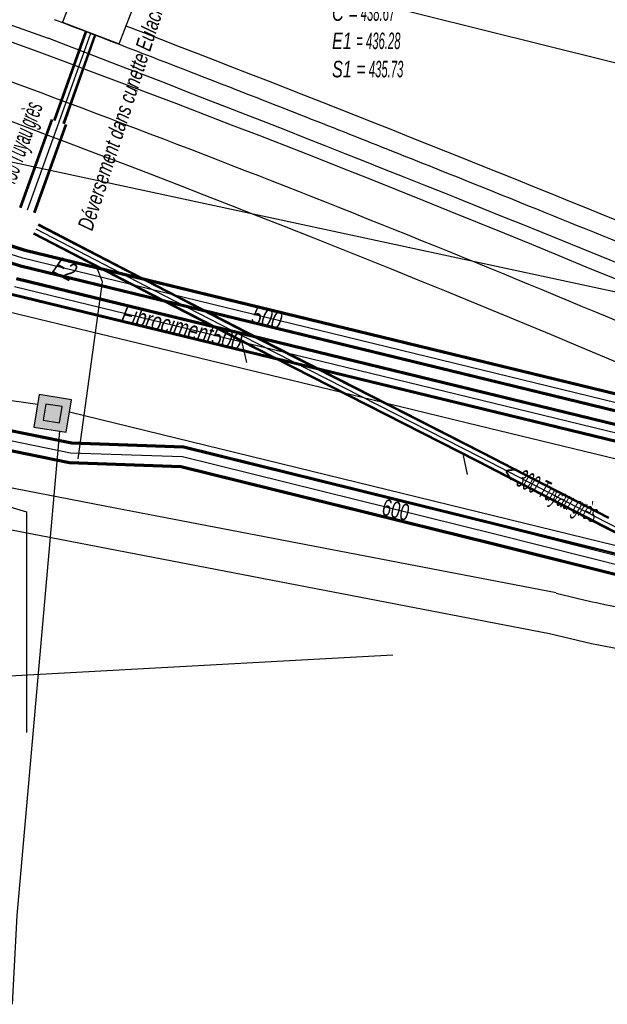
# Model space of a CAD drawing. Header units: metres. Extents: x 2695563 to 2696938, y 1260544 to 1262032.
# Tile 318 of 340: x 2696857 to 2696875, y 1261642 to 1261672. Entities that reach past the tile are written whole.
import ezdxf

# ---------------------------------------------------------------- set-up
doc = ezdxf.new("R2010")
doc.units = ezdxf.units.M
doc.header["$LTSCALE"] = 100
doc.linetypes.add('AUSGEZOGEN', pattern=[0])
doc.linetypes.add('STRICHLINIE2_S3', pattern=[0.25, 0.15, -0.1])
for name, color, linetype in [('Eau portable_Cadastre des conduites_Conduite', 171, 'AUSGEZOGEN'), ('Eau potable_Cadastre des conduites_Conduite_Texte', 171, 'AUSGEZOGEN'), ('EU_Cadastre des conduites', 24, 'AUSGEZOGEN'), ('EU_Cadastre des conduites – Texte', 7, 'AUSGEZOGEN'), ('EU_Cadastre des conduites_Axe de tracé', 24, 'AUSGEZOGEN'), ('EU_Cadastre des conduites_Regard normalisé – Texte', 24, 'AUSGEZOGEN'), ('EU_Cadastre des conduites_Regard – Polygone de détail', 24, 'AUSGEZOGEN'), ('EU_Cadastre des conduites_Texte entrée-sortie', 24, 'AUSGEZOGEN'), ('Gaz_Cadastre des conduites_Conduite', 32, 'AUSGEZOGEN'), ('Gaz_Cadastre des conduites_Conduite_Texte', 32, 'AUSGEZOGEN'), ('Réseau électrique_Cadastre des conduite_Bord du tracé', 1, 'AUSGEZOGEN'), ('Réseau électrique_Cadastre des conduite_Tronçon de tracé', 1, 'AUSGEZOGEN'), ('Télécommunications_SW_Cadastre des conduites_Bord du tracé', 94, 'AUSGEZOGEN'), ('Télécommunications_SW_Cadastre des conduites_Bord du tracé_Texte', 94, 'AUSGEZOGEN'), ('Télécommunications_SW_Cadastre des conduites_Ouvrage', 94, 'AUSGEZOGEN')]:
    doc.layers.add(name, color=color, linetype=linetype)
doc.styles.add('ARIAL', font='arial.ttf')

# ---------------------------------------------------------------- blocks, each defined once
blk = doc.blocks.new('COMPLEXOBJECT_1541')
at = {"layer": 'EU_Cadastre des conduites', "color": 24, "linetype": 'AUSGEZOGEN', "transparency": 33554687}
for centre, radius, start, end in [((6693.842, 11233.367), 466.26, 67.93869, 71.42779), ((6693.26, 11231.825), 467.908, 64.46673, 67.94355)]:
    blk.add_arc(centre, radius, start, end, dxfattribs=at)
blk = doc.blocks.new('COMPLEXOBJECT_1550')
at = {"layer": 'EU_Cadastre des conduites', "color": 24, "linetype": 'AUSGEZOGEN', "transparency": 33554687}
for centre, radius, start, end in [((6560.009, 10894.988), 832.339, 68.672792, 69.066732), ((6560.196, 10895.178), 832.095, 68.286011, 68.68007), ((6496.473, 10737.887), 1001.801, 67.962683, 68.228365), ((6698.045, 11234.571), 465.773, 67.49545, 68.02227)]:
    blk.add_arc(centre, radius, start, end, dxfattribs=at)
blk = doc.blocks.new('COMPLEXOBJECT_1819')
at = {"layer": 'Réseau électrique_Cadastre des conduite_Bord du tracé', "color": 1, "linetype": 'AUSGEZOGEN', "transparency": 33554687}
for points in [[(6872.681, 11654.894), (6859.23, 11657.487), (6854.826, 11658.337), (6843.741, 11660.551), (6829.155, 11663.526), (6829.058, 11662.27)], [(6829.058, 11662.27), (6843.494, 11659.325), (6854.586, 11657.11), (6859.021, 11656.255), (6872.475, 11653.66)]]:
    blk.add_lwpolyline(points, dxfattribs=at)
for centre, radius, start, end in [((6880.334, 11684.313), 30.399, 255.4181, 268.5179), ((6880.17, 11683.23), 30.554, 255.4132, 268.5446)]:
    blk.add_arc(centre, radius, start, end, dxfattribs=at)

msp = doc.modelspace()

# ---------------------------------------------------------------- hatches: boundary and pattern name
at = {"layer": 'Réseau électrique_Cadastre des conduite_Bord du tracé', "lineweight": 18, "transparency": 33554687}
h = msp.add_hatch(dxfattribs=at)
h.set_pattern_fill('MUSTER', color=1, scale=6075, style=0, pattern_type=2)
h.set_pattern_definition([(0, (2708005, 1273150), (6075, 6075), [6075, -6075]), (90, (2708005, 1273150), (-6075, 6075), [6075, -6075])])
h.paths.add_polyline_path([(2696830.028, 1261662.08), (2696844.464, 1261659.135), (2696855.556, 1261656.92), (2696859.991, 1261656.065), (2696873.445, 1261653.47), (2696873.664, 1261653.414), (2696873.883, 1261653.359), (2696874.103, 1261653.307), (2696874.323, 1261653.255), (2696874.543, 1261653.206), (2696874.764, 1261653.158), (2696874.985, 1261653.112), (2696875.206, 1261653.067), (2696875.428, 1261653.024), (2696875.65, 1261652.982), (2696875.873, 1261652.943), (2696876.095, 1261652.905), (2696876.318, 1261652.868), (2696876.541, 1261652.833), (2696876.765, 1261652.8), (2696876.988, 1261652.769), (2696877.212, 1261652.739), (2696877.436, 1261652.71), (2696877.661, 1261652.684), (2696877.885, 1261652.659), (2696878.11, 1261652.636), (2696878.335, 1261652.614), (2696878.56, 1261652.594), (2696878.785, 1261652.576), (2696879.01, 1261652.559), (2696879.236, 1261652.545), (2696879.461, 1261652.531), (2696879.687, 1261652.52), (2696879.912, 1261652.51), (2696880.138, 1261652.502), (2696880.364, 1261652.495), (2696880.423, 1261652.499), (2696880.482, 1261652.503), (2696880.541, 1261652.506), (2696880.6, 1261652.508), (2696880.659, 1261652.509), (2696880.718, 1261652.51), (2696880.777, 1261652.51), (2696880.836, 1261652.51), (2696880.896, 1261652.508), (2696880.955, 1261652.506), (2696881.014, 1261652.503), (2696881.073, 1261652.5), (2696881.132, 1261652.496), (2696881.19, 1261652.491), (2696881.249, 1261652.485), (2696881.308, 1261652.479), (2696881.367, 1261652.472), (2696881.425, 1261652.464), (2696881.484, 1261652.455), (2696881.542, 1261652.446), (2696881.6, 1261652.436), (2696881.659, 1261652.426), (2696881.717, 1261652.414), (2696881.775, 1261652.402), (2696881.832, 1261652.39), (2696881.89, 1261652.376), (2696881.947, 1261652.362), (2696882.004, 1261652.347), (2696882.061, 1261652.332), (2696882.118, 1261652.316), (2696882.175, 1261652.299), (2696882.352, 1261652.23), (2696882.529, 1261652.16), (2696882.705, 1261652.09), (2696882.881, 1261652.019), (2696883.057, 1261651.947), (2696883.233, 1261651.875), (2696883.408, 1261651.802), (2696883.583, 1261651.728), (2696883.758, 1261651.654), (2696883.932, 1261651.579), (2696884.107, 1261651.504), (2696884.281, 1261651.427), (2696884.454, 1261651.351), (2696884.628, 1261651.273), (2696884.801, 1261651.195), (2696884.974, 1261651.116), (2696885.146, 1261651.037), (2696885.318, 1261650.957), (2696885.49, 1261650.876), (2696885.662, 1261650.795), (2696885.833, 1261650.713), (2696886.004, 1261650.631), (2696886.175, 1261650.548), (2696886.346, 1261650.464), (2696886.516, 1261650.379), (2696886.686, 1261650.294), (2696886.855, 1261650.209), (2696887.024, 1261650.123), (2696887.193, 1261650.036), (2696887.362, 1261649.948), (2696887.53, 1261649.86), (2696891.878, 1261647.775), (2696895.743, 1261645.623), (2696896.086, 1261646.233), (2696895.916, 1261646.348), (2696895.746, 1261646.463), (2696895.576, 1261646.577), (2696895.405, 1261646.69), (2696895.234, 1261646.804), (2696895.063, 1261646.917), (2696894.892, 1261647.029), (2696894.72, 1261647.141), (2696894.548, 1261647.253), (2696894.376, 1261647.364), (2696894.203, 1261647.474), (2696894.03, 1261647.585), (2696893.857, 1261647.694), (2696893.683, 1261647.804), (2696893.51, 1261647.913), (2696893.336, 1261648.021), (2696893.162, 1261648.129), (2696892.987, 1261648.237), (2696892.812, 1261648.344), (2696892.637, 1261648.451), (2696892.462, 1261648.557), (2696892.286, 1261648.663), (2696892.11, 1261648.769), (2696891.934, 1261648.874), (2696891.758, 1261648.978), (2696891.581, 1261649.082), (2696891.404, 1261649.186), (2696891.227, 1261649.289), (2696891.05, 1261649.392), (2696890.872, 1261649.494), (2696890.694, 1261649.596), (2696890.441, 1261649.709), (2696890.189, 1261649.822), (2696889.937, 1261649.936), (2696889.685, 1261650.051), (2696889.433, 1261650.166), (2696889.182, 1261650.281), (2696888.931, 1261650.397), (2696888.68, 1261650.514), (2696888.429, 1261650.631), (2696888.179, 1261650.749), (2696887.929, 1261650.867), (2696887.679, 1261650.986), (2696887.429, 1261651.105), (2696887.18, 1261651.225), (2696886.93, 1261651.346), (2696886.682, 1261651.467), (2696886.433, 1261651.588), (2696886.185, 1261651.71), (2696885.936, 1261651.833), (2696885.689, 1261651.956), (2696885.441, 1261652.079), (2696885.194, 1261652.203), (2696884.947, 1261652.328), (2696884.7, 1261652.453), (2696884.453, 1261652.579), (2696884.207, 1261652.705), (2696883.961, 1261652.832), (2696883.715, 1261652.959), (2696883.47, 1261653.087), (2696883.225, 1261653.215), (2696882.98, 1261653.344), (2696882.509, 1261653.521), (2696882.447, 1261653.539), (2696882.384, 1261653.557), (2696882.321, 1261653.574), (2696882.259, 1261653.59), (2696882.195, 1261653.606), (2696882.132, 1261653.62), (2696882.069, 1261653.634), (2696882.005, 1261653.647), (2696881.941, 1261653.66), (2696881.877, 1261653.671), (2696881.813, 1261653.682), (2696881.749, 1261653.692), (2696881.685, 1261653.701), (2696881.62, 1261653.71), (2696881.556, 1261653.717), (2696881.491, 1261653.724), (2696881.427, 1261653.731), (2696881.362, 1261653.736), (2696881.297, 1261653.741), (2696881.232, 1261653.744), (2696881.167, 1261653.747), (2696881.102, 1261653.75), (2696881.037, 1261653.751), (2696880.972, 1261653.752), (2696880.907, 1261653.752), (2696880.842, 1261653.751), (2696880.777, 1261653.749), (2696880.713, 1261653.747), (2696880.648, 1261653.744), (2696880.583, 1261653.74), (2696880.518, 1261653.735), (2696880.294, 1261653.742), (2696880.07, 1261653.75), (2696879.846, 1261653.76), (2696879.622, 1261653.771), (2696879.398, 1261653.785), (2696879.174, 1261653.8), (2696878.951, 1261653.816), (2696878.727, 1261653.834), (2696878.504, 1261653.854), (2696878.281, 1261653.876), (2696878.058, 1261653.899), (2696877.835, 1261653.923), (2696877.612, 1261653.95), (2696877.39, 1261653.978), (2696877.168, 1261654.008), (2696876.946, 1261654.039), (2696876.724, 1261654.072), (2696876.503, 1261654.106), (2696876.281, 1261654.143), (2696876.06, 1261654.181), (2696875.84, 1261654.22), (2696875.619, 1261654.261), (2696875.399, 1261654.304), (2696875.179, 1261654.348), (2696874.96, 1261654.394), (2696874.741, 1261654.442), (2696874.522, 1261654.491), (2696874.304, 1261654.542), (2696874.086, 1261654.594), (2696873.868, 1261654.648), (2696873.651, 1261654.704), (2696860.2, 1261657.297), (2696855.796, 1261658.147), (2696844.711, 1261660.361), (2696830.125, 1261663.336)], flags=0)
at = {"layer": 'Télécommunications_SW_Cadastre des conduites_Ouvrage', "transparency": 33554687}
for points in [[(2696858.713, 1261659.611), (2696858.872, 1261660.598), (2696857.884, 1261660.757), (2696857.725, 1261659.769)], [(2696858.506, 1261659.897), (2696858.585, 1261660.391), (2696858.091, 1261660.47), (2696858.012, 1261659.976)]]:
    msp.add_hatch(color=7, dxfattribs=at).paths.add_polyline_path(points)

# ---------------------------------------------------------------- linework, layer by layer
at = {"layer": 'Eau portable_Cadastre des conduites_Conduite', "linetype": 'AUSGEZOGEN', "transparency": 33554687}
for p, q in [((2696902.225, 1261653.324), (2696857.197, 1261664.291)), ((2696902.237, 1261653.353), (2696857.205, 1261664.321)), ((2696902.213, 1261653.295), (2696857.188, 1261664.261)), ((2696902.023, 1261652.827), (2696857.055, 1261663.779)), ((2696902.035, 1261652.856), (2696857.063, 1261663.809)), ((2696902.047, 1261652.885), (2696857.072, 1261663.839))]:
    msp.add_line(p, q, dxfattribs=at)
at = {"layer": 'Eau portable_Cadastre des conduites_Conduite', "color": 255, "linetype": 'AUSGEZOGEN', "transparency": 33554687}
msp.add_line((2696902.13, 1261653.09), (2696857.13, 1261664.05), dxfattribs=at)
at = {"layer": 'Eau portable_Cadastre des conduites_Conduite', "color": 7, "linetype": 'AUSGEZOGEN', "transparency": 33554687}
msp.add_lwpolyline([(2696914.479, 1261644.967), (2696907.47, 1261649.1), (2696901.88, 1261652.39), (2696870.946, 1261659.891), (2696868.031, 1261660.598), (2696856.93, 1261663.29), (2696845.975, 1261666.754)], dxfattribs=at)
at = {"layer": 'EU_Cadastre des conduites', "linetype": 'AUSGEZOGEN', "transparency": 33554687}
for p, q in [((2696858.334, 1261669.139), (2696859.298, 1261671.851)), ((2696858.353, 1261669.132), (2696859.317, 1261671.844)), ((2696858.371, 1261669.126), (2696859.335, 1261671.838)), ((2696858.617, 1261669.038), (2696859.581, 1261671.75)), ((2696858.635, 1261669.032), (2696859.599, 1261671.744)), ((2696858.654, 1261669.025), (2696859.618, 1261671.737)), ((2696857.297, 1261666.479), (2696858.261, 1261669.166)), ((2696857.318, 1261666.471), (2696858.282, 1261669.158)), ((2696857.339, 1261666.463), (2696858.303, 1261669.15)), ((2696857.721, 1261666.327), (2696858.685, 1261669.014)), ((2696857.742, 1261666.319), (2696858.706, 1261669.006)), ((2696857.763, 1261666.311), (2696858.727, 1261668.998)), ((2696861.455, 1261664.054), (2696857.853, 1261665.922)), ((2696861.464, 1261664.071), (2696857.862, 1261665.939)), ((2696861.473, 1261664.089), (2696857.871, 1261665.957)), ((2696861.317, 1261663.787), (2696857.715, 1261665.655)), ((2696861.326, 1261663.805), (2696857.724, 1261665.673)), ((2696861.335, 1261663.822), (2696857.733, 1261665.69)), ((2696864.201, 1261662.638), (2696861.455, 1261664.054)), ((2696864.21, 1261662.655), (2696861.464, 1261664.071)), ((2696864.219, 1261662.673), (2696861.473, 1261664.089)), ((2696864.063, 1261662.371), (2696861.317, 1261663.787)), ((2696864.072, 1261662.389), (2696861.326, 1261663.805)), ((2696864.081, 1261662.406), (2696861.335, 1261663.822)), ((2696864.637, 1261662.412), (2696864.201, 1261662.638)), ((2696864.647, 1261662.429), (2696864.21, 1261662.655)), ((2696864.656, 1261662.447), (2696864.219, 1261662.673)), ((2696864.5, 1261662.145), (2696864.063, 1261662.371)), ((2696864.509, 1261662.163), (2696864.072, 1261662.389)), ((2696864.519, 1261662.18), (2696864.081, 1261662.406)), ((2696871.269, 1261658.737), (2696864.519, 1261662.18)), ((2696871.387, 1261658.969), (2696864.637, 1261662.412)), ((2696871.396, 1261658.986), (2696864.647, 1261662.429)), ((2696871.406, 1261659.004), (2696864.656, 1261662.447)), ((2696871.25, 1261658.702), (2696864.5, 1261662.145)), ((2696871.26, 1261658.72), (2696864.509, 1261662.163)), ((2696875.249, 1261656.975), (2696871.387, 1261658.969)), ((2696875.258, 1261656.992), (2696871.396, 1261658.986)), ((2696875.267, 1261657.01), (2696871.406, 1261659.004)), ((2696875.111, 1261656.708), (2696871.25, 1261658.702)), ((2696875.12, 1261656.726), (2696871.26, 1261658.72)), ((2696875.129, 1261656.743), (2696871.269, 1261658.737)), ((2696877.88, 1261655.283), (2696875.111, 1261656.708)), ((2696877.89, 1261655.301), (2696875.12, 1261656.726)), ((2696877.899, 1261655.318), (2696875.129, 1261656.743))]:
    msp.add_line(p, q, dxfattribs=at)
at = {"layer": 'EU_Cadastre des conduites', "color": 255, "transparency": 33554687}
for p, q in [((2696858.494, 1261669.082), (2696859.458, 1261671.794)), ((2696857.53, 1261666.395), (2696858.494, 1261669.082)), ((2696861.395, 1261663.938), (2696857.793, 1261665.806)), ((2696864.141, 1261662.522), (2696861.395, 1261663.938)), ((2696864.578, 1261662.296), (2696864.141, 1261662.522)), ((2696871.328, 1261658.853), (2696864.578, 1261662.296)), ((2696875.189, 1261656.859), (2696871.328, 1261658.853)), ((2696877.958, 1261655.434), (2696875.189, 1261656.859))]:
    msp.add_line(p, q, dxfattribs=at)
at = {"layer": 'EU_Cadastre des conduites', "color": 24, "linetype": 'AUSGEZOGEN', "transparency": 33554687}
for p, q in [((2696864.222, 1261661.74), (2696864.061, 1261662.394)), ((2696870.946, 1261658.322), (2696870.824, 1261658.896)), ((2696868.674, 1261652.804), (2696844.359, 1261651.473))]:
    msp.add_line(p, q, dxfattribs=at)
msp.add_lwpolyline([(2696859.07, 1261658.8), (2696859.813, 1261664.196), (2696859.626, 1261664.689)], dxfattribs=at)
at = {"layer": 'EU_Cadastre des conduites_Axe de tracé', "color": 24, "linetype": 'AUSGEZOGEN', "transparency": 33554687}
msp.add_line((2696816.618, 1261686.485), (2696858.158, 1261671.635), dxfattribs=at)
for centre, radius, start, end in [((2696696.603, 1261236.173), 463.969, 64.45571, 71.54064), ((2696692.18, 1261227.918), 470.968, 64.46989, 71.31004), ((2696571.156, 1260920.585), 805.218, 67.612491, 68.937786), ((2696569.751, 1260917.101), 807.775, 67.611335, 69.081523)]:
    msp.add_arc(centre, radius, start, end, dxfattribs=at)
at = {"layer": 'EU_Cadastre des conduites_Regard – Polygone de détail', "color": 24, "linetype": 'STRICHLINIE2_S3', "transparency": 33554687}
msp.add_lwpolyline([(2696859.12, 1261673.478), (2696858.599, 1261672.125), (2696860.325, 1261671.46), (2696860.847, 1261672.813), (2696859.12, 1261673.478)], close=True, dxfattribs=at)
at = {"layer": 'Gaz_Cadastre des conduites_Conduite', "linetype": 'AUSGEZOGEN', "transparency": 33554687}
for p, q in [((2696857.449, 1261665.131), (2696841.515, 1261670.118)), ((2696857.457, 1261665.161), (2696841.525, 1261670.148)), ((2696857.465, 1261665.191), (2696841.534, 1261670.177)), ((2696857.331, 1261664.709), (2696841.385, 1261669.7)), ((2696857.315, 1261664.649), (2696841.366, 1261669.641)), ((2696857.323, 1261664.679), (2696841.375, 1261669.67)), ((2696902.506, 1261654.214), (2696857.465, 1261665.191)), ((2696902.482, 1261654.155), (2696857.449, 1261665.131)), ((2696902.494, 1261654.184), (2696857.457, 1261665.161)), ((2696902.294, 1261653.686), (2696857.315, 1261664.649)), ((2696902.306, 1261653.716), (2696857.323, 1261664.679)), ((2696902.318, 1261653.745), (2696857.331, 1261664.709))]:
    msp.add_line(p, q, dxfattribs=at)
at = {"layer": 'Gaz_Cadastre des conduites_Conduite', "color": 255, "linetype": 'AUSGEZOGEN', "transparency": 33554687}
for p, q in [((2696857.39, 1261664.92), (2696841.45, 1261669.909)), ((2696902.4, 1261653.95), (2696857.39, 1261664.92))]:
    msp.add_line(p, q, dxfattribs=at)
at = {"layer": 'Réseau électrique_Cadastre des conduite_Tronçon de tracé', "color": 1, "linetype": 'AUSGEZOGEN', "transparency": 33554687}
msp.add_line((2696880.286, 1261662.851), (2696847.158, 1261669.981), dxfattribs=at)
msp.add_lwpolyline([(2696880.701, 1261669.567), (2696860.305, 1261674.659), (2696855.982, 1261677.193)], dxfattribs=at)
at = {"layer": 'Télécommunications_SW_Cadastre des conduites_Bord du tracé', "color": 94, "linetype": 'AUSGEZOGEN', "transparency": 33554687}
for p, q in [((2696857.835, 1261660.453), (2696837.52, 1261663.469)), ((2696888.098, 1261653.046), (2696858.812, 1261660.227))]:
    msp.add_line(p, q, dxfattribs=at)
at = {"layer": 'Télécommunications_SW_Cadastre des conduites_Bord du tracé', "linetype": 'AUSGEZOGEN', "transparency": 33554687}
for p, q in [((2696858.875, 1261659.273), (2696843.011, 1261662.486)), ((2696858.879, 1261659.303), (2696843.017, 1261662.516)), ((2696858.872, 1261659.243), (2696843.005, 1261662.457)), ((2696858.805, 1261658.675), (2696842.893, 1261661.898)), ((2696858.808, 1261658.705), (2696842.899, 1261661.927)), ((2696858.801, 1261658.645), (2696842.887, 1261661.868)), ((2696862.291, 1261659.127), (2696858.872, 1261659.243)), ((2696862.296, 1261659.157), (2696858.875, 1261659.273)), ((2696862.3, 1261659.187), (2696858.879, 1261659.303)), ((2696871.859, 1261656.817), (2696862.3, 1261659.187)), ((2696871.844, 1261656.759), (2696862.291, 1261659.127)), ((2696871.852, 1261656.788), (2696862.296, 1261659.157)), ((2696862.208, 1261658.529), (2696858.801, 1261658.645)), ((2696862.212, 1261658.559), (2696858.805, 1261658.675)), ((2696862.217, 1261658.589), (2696858.808, 1261658.705)), ((2696871.714, 1261656.235), (2696862.217, 1261658.589)), ((2696871.699, 1261656.177), (2696862.208, 1261658.529)), ((2696871.706, 1261656.206), (2696862.212, 1261658.559)), ((2696878.687, 1261655.069), (2696871.852, 1261656.788)), ((2696878.695, 1261655.098), (2696871.859, 1261656.817)), ((2696878.68, 1261655.04), (2696871.844, 1261656.759)), ((2696878.531, 1261654.458), (2696871.699, 1261656.177)), ((2696878.539, 1261654.487), (2696871.706, 1261656.206)), ((2696878.546, 1261654.516), (2696871.714, 1261656.235))]:
    msp.add_line(p, q, dxfattribs=at)
at = {"layer": 'Télécommunications_SW_Cadastre des conduites_Bord du tracé', "color": 255, "transparency": 33554687}
for p, q in [((2696858.84, 1261658.974), (2696842.952, 1261662.192)), ((2696862.254, 1261658.858), (2696858.84, 1261658.974)), ((2696871.779, 1261656.497), (2696862.254, 1261658.858)), ((2696878.613, 1261654.778), (2696871.779, 1261656.497))]:
    msp.add_line(p, q, dxfattribs=at)
at = {"layer": 'Télécommunications_SW_Cadastre des conduites_Bord du tracé', "color": 94, "linetype": 'AUSGEZOGEN', "transparency": 33554687}
for points in [[(2696839.51, 1261662.58), (2696857.498, 1261657.186), (2696857.5, 1261650.451)], [(2696858.501, 1261659.644), (2696857.205, 1261644.864), (2696857.06, 1261642.151)]]:
    msp.add_lwpolyline(points, dxfattribs=at)
at = {"layer": 'Télécommunications_SW_Cadastre des conduites_Ouvrage', "color": 94, "transparency": 33554687}
for points in [[(2696858.713, 1261659.611), (2696858.872, 1261660.598), (2696857.884, 1261660.757), (2696857.725, 1261659.769), (2696858.713, 1261659.611)], [(2696858.506, 1261659.897), (2696858.585, 1261660.391), (2696858.091, 1261660.47), (2696858.012, 1261659.976), (2696858.506, 1261659.897)]]:
    msp.add_lwpolyline(points, close=True, dxfattribs=at)

# ---------------------------------------------------------------- block references
at = {"layer": 'EU_Cadastre des conduites', "color": 24, "linetype": 'AUSGEZOGEN', "lineweight": -3, "transparency": 33554687}
for name in ['COMPLEXOBJECT_1541', 'COMPLEXOBJECT_1550']:
    msp.add_blockref(name, (2690000.97, 1249999.81), dxfattribs=at)
at = {"layer": 'Réseau électrique_Cadastre des conduite_Bord du tracé', "color": 1, "linetype": 'AUSGEZOGEN', "lineweight": -3, "transparency": 33554687}
msp.add_blockref('COMPLEXOBJECT_1819', (2690000.97, 1249999.81), dxfattribs=at)

# ---------------------------------------------------------------- texts
at = {"layer": 'Eau potable_Cadastre des conduites_Conduite_Texte', "color": 7, "transparency": 33554687, "insert": (2696862.237, 1261662.801), "char_height": 0.55426, "width": 1.76538, "attachment_point": 5, "rotation": 346.3119, "style": 'ARIAL'}
msp.add_mtext('\\A1;{\\fArial|b0|i1|c0|p34;\\W0.7;Fibrociment500}', dxfattribs=at)
at = {"layer": 'EU_Cadastre des conduites – Texte', "color": 24, "transparency": 33554687, "char_height": 0.55705, "width": 6, "attachment_point": 5, "style": 'ARIAL'}
for s, insert, rotation in [('\\A1;{\\fArial|b0|i1|c0|p34;\\W0.7;> \\W0.49;450 Tuyau grès}', (2696857.297, 1261668.165), 70.3656), ('\\A1;{\\fArial|b0|i1|c0|p34;\\W0.7;< \\W0.49;300 Tuyau grès}', (2696873.459, 1261657.698), 333.9477)]:
    msp.add_mtext(s, dxfattribs=dict(at, insert=insert, rotation=rotation))
at = {"layer": 'EU_Cadastre des conduites_Regard normalisé – Texte', "color": 24, "transparency": 33554687, "insert": (2696866.816, 1261674.397), "char_height": 0.50641, "width": 2.84864, "attachment_point": 1, "line_spacing_factor": 1.024096, "style": 'ARIAL'}
msp.add_mtext('\\A1;{\\fArial|b0|i1|c0|p34;\\W0.69709;37080}\\P{\\fArial|b0|i1|c0|p34;\\H0.99721x;\\W0.69709;prof. = \\W0.48796; 2.94}\\P{\\fArial|b0|i1|c0|p34;\\H0.99721x;\\W0.69709;C =\\W0.48796; 438.67}\\P{\\fArial|b0|i1|c0|p34;\\H0.99721x;\\W0.69709;E1 \\W0.48796;= 436.28}\\P{\\fArial|b0|i1|c0|p34;\\H0.99721x;\\W0.69709;S1 =\\W0.48796; 435.73}', dxfattribs=at)
at = {"layer": 'EU_Cadastre des conduites_Regard normalisé – Texte', "color": 24, "transparency": 33554687, "insert": (2696859.047, 1261665.883), "char_height": 0.48109, "width": 8.74571, "attachment_point": 1, "rotation": 72.1503, "style": 'ARIAL'}
msp.add_mtext('\\A1;{\\fArial|b0|i1|c0|p34;\\W0.7;Déversement dans cunette Eulach 300s}', dxfattribs=at)
at = {"layer": 'EU_Cadastre des conduites_Texte entrée-sortie', "color": 24, "transparency": 33554687, "insert": (2696858.248, 1261664.498), "char_height": 0.55705, "width": 0.86376, "attachment_point": 7, "rotation": 332.676, "style": 'ARIAL'}
msp.add_mtext('\\A1;{\\fArial|i1|b0;\\H0.557054;\\W0.700000;\\C24;E2}\\P', dxfattribs=at)
at = {"layer": 'Gaz_Cadastre des conduites_Conduite_Texte', "color": 32, "transparency": 33554687, "insert": (2696864.83, 1261663.101), "char_height": 0.55825, "width": 1.11429, "attachment_point": 5, "rotation": 346.3029, "style": 'ARIAL'}
msp.add_mtext('\\A1;{\\fArial|i1|b0;\\H0.558250;\\W0.700000;\\C32;500}\\P', dxfattribs=at)
at = {"layer": 'Télécommunications_SW_Cadastre des conduites_Bord du tracé_Texte', "color": 94, "transparency": 33554687, "insert": (2696868.694, 1261657.256), "char_height": 0.50638, "width": 1.28184, "attachment_point": 5, "rotation": 346.0788, "style": 'ARIAL'}
msp.add_mtext('\\W0.70; 600 ', dxfattribs=at)

doc.saveas('drawing.dxf')
